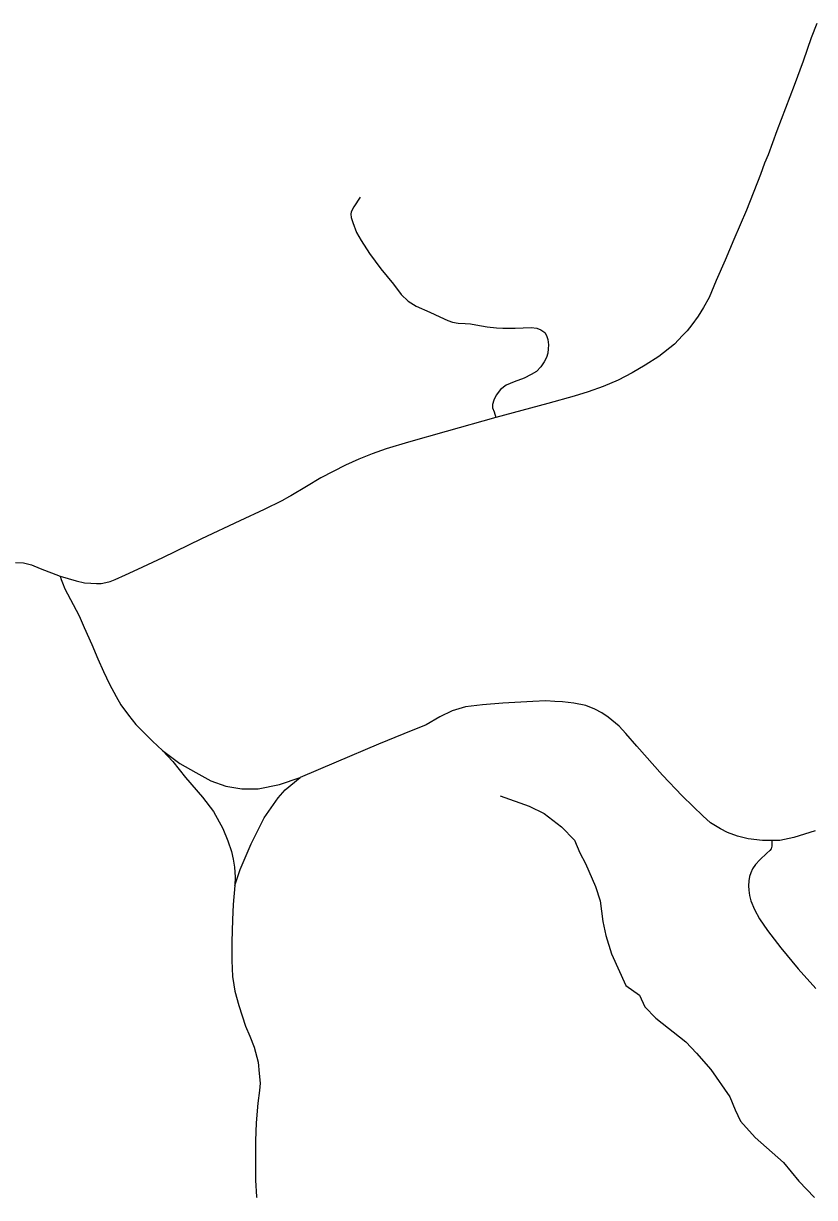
# Model space of a CAD drawing. Extents: x 653372 to 905732, y 627442 to 787275.
# Drawn here: x 709908 to 712584, y 728634 to 732602 of the extents above; entities that cross this region are included whole.
import ezdxf

# ---------------------------------------------------------------- set-up
doc = ezdxf.new("R2010")
doc.units = 0
for name, color, linetype in [('31', 7, 'Continuous'), ('32', 7, 'Continuous'), ('35', 7, 'Continuous'), ('46', 7, 'Continuous')]:
    doc.layers.add(name, color=color, linetype=linetype)

msp = doc.modelspace()

# ---------------------------------------------------------------- linework, layer by layer
at = {"layer": '31'}
for points in [[(712591.4, 732602.3), (712572.3, 732553.9), (712545.6, 732475.3), (712514.8, 732392.3), (712456.7, 732239.1), (712426.9, 732158), (712415, 732129.6), (712400.7, 732091.6), (712354.1, 731971.5), (712311.2, 731871.7), (712281.8, 731801.8), (712251.4, 731733.4), (712227, 731676), (712208.3, 731642.7), (712189.7, 731612.4), (712169.1, 731583.7), (712152.8, 731563.4), (712137.2, 731547.2), (712110.5, 731518.7), (712056.7, 731476.8), (712011.4, 731447.4), (711966.6, 731420.9), (711919.4, 731397), (711868.7, 731374.8), (711818.1, 731357.1), (711771.2, 731342.3), (711681.3, 731317.7), (711505.7, 731270.6), (711337.8, 731222.9), (711210.4, 731187.3), (711134.4, 731164.8), (711087.3, 731147.5), (711042.3, 731129.6), (710997.2, 731108.7), (710955.7, 731087.7), (710914.1, 731066.2), (710865.9, 731037.3), (710811.9, 731006.1), (710792.9, 730995.2)], [(709880.6, 730779.7), (709908.4, 730779.4), (709935.2, 730772.5), (709965.1, 730759.5), (710032, 730734.4), (710086.6, 730718.4), (710114.7, 730712), (710136.4, 730709.9), (710155, 730709.3), (710170.7, 730709.3), (710187, 730712.4), (710201.8, 730716.5), (710218.6, 730722.6), (710253.5, 730738.2), (710295, 730758.2), (710379.1, 730797.6), (710510.9, 730860.9), (710641.6, 730922.7), (710723.1, 730960.2), (710782.6, 730989.3), (710792.9, 730995.2)], [(710032, 730734.4), (710035.2, 730722.7), (710039.6, 730710.9), (710047.6, 730690.7), (710075.9, 730638.4), (710096.3, 730600.2), (710113.7, 730559.9), (710139.7, 730503.1), (710159.8, 730454.5), (710178.8, 730411.5), (710199.2, 730369.4), (710222, 730327), (710237.6, 730298.8), (710263, 730263.9), (710288, 730232.9), (710312.7, 730207.9), (710344.2, 730175.8), (710378.5, 730144.3), (710412.9, 730107), (710456.7, 730053.8), (710513.9, 729986.7), (710550.9, 729938.5), (710582.9, 729881.3), (710599.8, 729839.3), (710611.7, 729803.5), (710617, 729777.4), (710621.8, 729750.4), (710624.6, 729716.2), (710623, 729688.5), (710617.6, 729623.8), (710615.1, 729571.9), (710612.5, 729497.6), (710613.2, 729434.4), (710615, 729380.7), (710619.8, 729352), (710623.5, 729331.2), (710636.3, 729282.6), (710658.8, 729212.7), (710674.2, 729178.5), (710688.2, 729141.4), (710701.8, 729090.6), (710705.4, 729052.4), (710708.4, 729019.9), (710706.8, 728995.8), (710701.1, 728952.2), (710694.8, 728885.8), (710692.6, 728824.8), (710692.4, 728748.7), (710692.5, 728692.5), (710696.8, 728635.3)], [(712586.4, 729872.9), (712513.4, 729851), (712466.4, 729840.7), (712439.6, 729840), (712408, 729840.1), (712359.9, 729846.1), (712323, 729855.3), (712289.7, 729867.2), (712266, 729879.6), (712232, 729900.4), (712206.4, 729923.8), (712173.8, 729955.4), (712136.2, 729991.6), (712069.6, 730060.8), (711982.7, 730159.1), (711946.1, 730202.6), (711923.4, 730226.7), (711885.6, 730257), (711864.2, 730271.5), (711840.4, 730283.9), (711810.1, 730296.5), (711770.2, 730305), (711730.9, 730309.2), (711705.4, 730310.6), (711675.5, 730312.3), (711630.9, 730310), (711530, 730305), (711460.9, 730299.1), (711403, 730292.8), (711358.1, 730278.8), (711316.6, 730258.1), (711270.5, 730231.7), (711194.4, 730201.1), (711108.6, 730165.7), (710965.8, 730105), (710843.8, 730053.2)], [(710378.5, 730144.3), (710437, 730101.1), (710491.4, 730070), (710541.6, 730042.6), (710592.9, 730023.7), (710647.1, 730015.2), (710701.6, 730015.3), (710774.6, 730029.5), (710843.8, 730053.2)], [(712439.6, 729840), (712439.7, 729831.3), (712439.4, 729821.4), (712436.6, 729812), (712432.1, 729806.5), (712422.7, 729797.7), (712398.3, 729775.1), (712384, 729759.1), (712373.6, 729744.7), (712368, 729731.4), (712363.7, 729718.2), (712361.1, 729703.7), (712360.2, 729687.7), (712361.5, 729672.9), (712364, 729654.7), (712368.6, 729636.4), (712381.1, 729606.6), (712397.9, 729575.7), (712424.8, 729536.4), (712469.8, 729477.6), (712528.2, 729407), (712588, 729339.9)], [(710696.8, 728635.3), (710697, 728633.5)]]:
    msp.add_lwpolyline(points, dxfattribs=at)
at = {"layer": '32'}
msp.add_lwpolyline([(711046.9, 732015.7), (711025.1, 731982.4), (711016.6, 731965.1), (711015.6, 731957.5), (711016.7, 731946.9), (711022.1, 731929.2), (711034.6, 731895.6), (711050.2, 731868.8), (711078.4, 731824.5), (711116.6, 731773.4), (711159.2, 731720.7), (711185.2, 731686.6), (711209.6, 731663.9), (711236.9, 731647), (711282.6, 731626.6), (711316.8, 731611), (711343.5, 731598.8), (711359.4, 731592.9), (711379, 731589.7), (711401.6, 731587.6), (711419.8, 731586.7), (711438.7, 731583.9), (711476.9, 731577.3), (711507.8, 731573.4), (711529.3, 731572.1), (711571, 731571.9), (711625.1, 731574.3), (711644, 731571.9), (711658.4, 731566.7), (711671.3, 731557.9), (711677.2, 731547.9), (711681.5, 731533.5), (711683.6, 731515.6), (711683.2, 731502.4), (711681.3, 731488.2), (711677.2, 731473.6), (711669.4, 731458.1), (711658.3, 731442), (711642.9, 731426.1), (711625.1, 731416), (711602, 731403.2), (711567.7, 731391.1), (711540.7, 731379.5), (711522, 731365.4), (711507.2, 731345.8), (711499.2, 731328.9), (711494.1, 731314.5), (711494.6, 731303.5), (711499.7, 731289.4), (711505.7, 731270.6)], dxfattribs=at)
at = {"layer": '35'}
msp.add_lwpolyline([(711520.3, 729991.2), (711618.6, 729956.4), (711668.8, 729931.3), (711727.9, 729886.1), (711771.5, 729841.5), (711790.3, 729798.2), (711808.8, 729762.4), (711843.3, 729684.7), (711859.1, 729636.7), (711867.7, 729566.5), (711878, 729519.1), (711897.4, 729457.8), (711945.5, 729350.4), (711992.1, 729318), (712009.9, 729277.7), (712046.8, 729240.3), (712148.1, 729159.4), (712185, 729121.9), (712232.7, 729066), (712297.3, 728974.1), (712315, 728930.3), (712332.9, 728891.8), (712383.1, 728836.6), (712479.2, 728752.4), (712530.9, 728688.6), (712583.6, 728633.5)], dxfattribs=at)
at = {"layer": '46'}
msp.add_lwpolyline([(710623, 729688.5), (710640.6, 729742.1), (710677.8, 729829.2), (710722.8, 729916.9), (710769.8, 729984.7), (710793.1, 730011.7), (710843.8, 730053.2)], dxfattribs=at)

doc.saveas('drawing.dxf')
